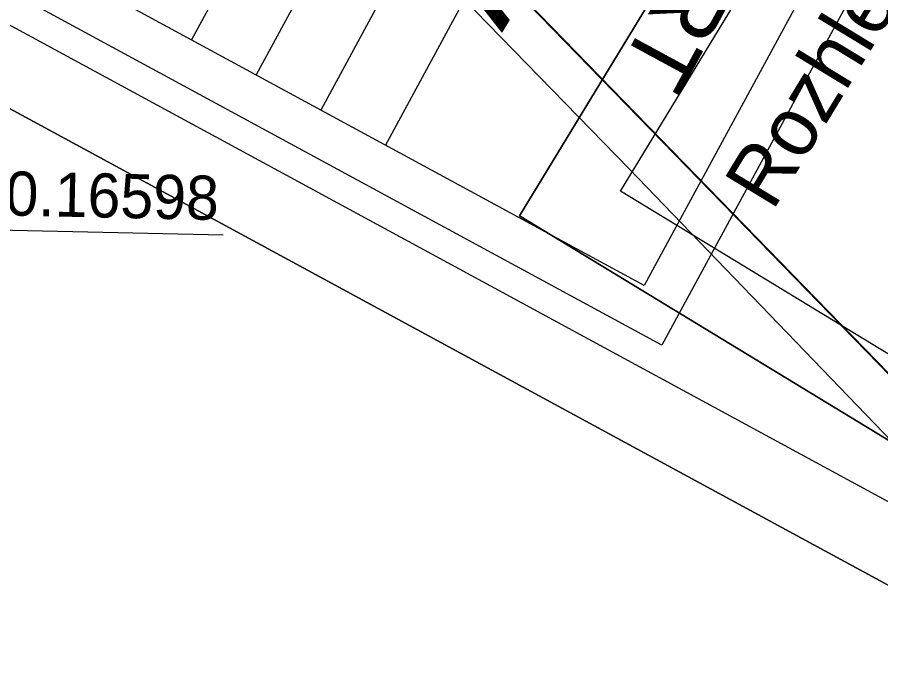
# Model space of a CAD drawing. Extents: x -555887 to -552101, y -1100251 to -1096546.
# Drawn here: x -554183.3 to -554124.6, y -1097444.9 to -1097401.2 of the extents above; entities that cross this region are included whole.
import ezdxf

# ---------------------------------------------------------------- set-up
doc = ezdxf.new("R2010")
doc.units = 0
for name, color, linetype in [('ROZHLED_ram_legenda_1', 7, 'Continuous'), ('ROZHLED_ram_legenda_2', 7, 'Continuous'), ('ZSST', 7, 'Continuous'), ('zájem', 7, 'Continuous')]:
    doc.layers.add(name, color=color, linetype=linetype)

msp = doc.modelspace()

# ---------------------------------------------------------------- linework, layer by layer
msp.add_line((-554190.351, -1097415.564), (-554169.264, -1097416.034))
at = {"layer": 'ROZHLED_ram_legenda_1'}
for p, q in [((-554072.39, -1097251.723), (-554158.243, -1097409.929)), ((-554142.809, -1097350.039), (-554171.427, -1097402.774)), ((-554142.809, -1097350.039), (-554171.427, -1097402.774)), ((-554138.415, -1097352.424), (-554167.032, -1097405.159)), ((-554138.415, -1097352.424), (-554167.032, -1097405.159)), ((-554134.02, -1097354.809), (-554162.638, -1097407.544))]:
    msp.add_line(p, q, dxfattribs=at)
for points in [[(-554022.385, -1097495.033), (-554206.959, -1097394.87), (-554065.3, -1097133.83), (-553880.726, -1097233.993)], [(-554022.385, -1097495.033), (-554206.959, -1097394.87), (-554065.3, -1097133.83), (-553880.726, -1097233.993)], [(-554050.744, -1097260.056), (-554139.459, -1097423.536), (-554197.468, -1097392.056), (-554108.752, -1097228.576)], [(-554054.811, -1097261.262), (-554140.665, -1097419.468), (-554193.4, -1097390.85), (-554107.547, -1097232.644)]]:
    msp.add_lwpolyline(points, close=True, dxfattribs=at)
for points in [[(-553880.726, -1097233.993), (-554065.3, -1097133.83), (-554206.959, -1097394.87), (-554022.385, -1097495.033), (-553880.726, -1097233.993)], [(-554200.18, -1097392.86), (-554063.29, -1097140.609), (-553887.506, -1097236.003), (-554024.395, -1097488.253), (-554200.18, -1097392.86)], [(-554200.18, -1097392.86), (-554063.29, -1097140.609), (-553887.506, -1097236.003), (-554024.395, -1097488.253), (-554200.18, -1097392.86)]]:
    msp.add_lwpolyline(points, dxfattribs=at)
at = {"layer": 'ROZHLED_ram_legenda_2'}
msp.add_lwpolyline([(-553994.764, -1097161.002), (-553815.355, -1097270.146), (-553969.717, -1097523.882), (-554149.126, -1097414.737)], close=True, dxfattribs=at)
msp.add_lwpolyline([(-553994.764, -1097161.002), (-553815.355, -1097270.146), (-553969.717, -1097523.882), (-554149.126, -1097414.737)], close=True, dxfattribs=at)
for points in [[(-554149.126, -1097414.737), (-553969.717, -1097523.882), (-553815.355, -1097270.146), (-553994.764, -1097161.002), (-554149.126, -1097414.737)], [(-553822.226, -1097271.819), (-553971.39, -1097517.011), (-554142.255, -1097413.064), (-553993.091, -1097167.872), (-553822.226, -1097271.819)], [(-553822.226, -1097271.819), (-553971.39, -1097517.011), (-554142.255, -1097413.064), (-553993.091, -1097167.872), (-553822.226, -1097271.819)]]:
    msp.add_lwpolyline(points, dxfattribs=at)
at = {"layer": 'ZSST'}
for points in [[(-554117.81, -1097427.84), (-554119.83, -1097429.82), (-554140.19, -1097408.9), (-554161.14, -1097387.36), (-554175.74, -1097372.24), (-554190.38, -1097357.31), (-554200.95, -1097346.43), (-554215.61, -1097331.39), (-554245.44, -1097300.74)], [(-554072.33, -1097496.83), (-554076.54, -1097485.59), (-554080.65, -1097478.08), (-554088.28, -1097468.5), (-554101, -1097454.52), (-554122, -1097431.97), (-554141.67, -1097411.55), (-554163.48, -1097389.15), (-554191.76, -1097360.44), (-554202.09, -1097349.96), (-554204.87, -1097352.16)]]:
    msp.add_lwpolyline(points, dxfattribs=at)
at = {"layer": 'zájem'}
for points in [[(-554209.05, -1097338.04), (-554121.59, -1097427.95), (-554119.85, -1097429.74), (-554117.62, -1097427.68), (-554074.61, -1097473), (-554067.74, -1097480.24), (-554074.25, -1097435.16), (-554074.7, -1097411.2), (-554072.86, -1097396.87), (-554069.61, -1097384.37), (-554062.54, -1097368.79), (-554059.66, -1097363.67), (-554044.87, -1097337.64), (-554055.91, -1097333.12), (-554068.1, -1097310.12), (-554076.3, -1097297.37), (-554083.64, -1097283.44), (-554094.93, -1097256.14), (-554100.02, -1097244.94), (-554114.01, -1097204.34), (-554130.46, -1097180.06), (-554159.17, -1097101.34)], [(-554159.17, -1097101.34), (-554130.46, -1097180.06), (-554114.01, -1097204.34), (-554100.02, -1097244.94), (-554094.93, -1097256.14), (-554083.64, -1097283.44), (-554076.3, -1097297.37), (-554068.1, -1097310.12), (-554055.91, -1097333.12), (-554044.87, -1097337.64), (-554059.66, -1097363.67), (-554062.54, -1097368.79), (-554069.61, -1097384.37), (-554072.86, -1097396.87), (-554074.7, -1097411.2), (-554074.25, -1097435.16), (-554067.74, -1097480.24), (-554074.61, -1097473), (-554117.62, -1097427.68), (-554119.85, -1097429.74), (-554121.59, -1097427.95), (-554209.05, -1097338.04)]]:
    msp.add_lwpolyline(points, dxfattribs=at)

# ---------------------------------------------------------------- texts
msp.add_text('TK 0.16598', height=3, rotation=358.72348).set_placement((-554190.329, -1097414.565))
at = {"layer": 'ROZHLED_ram_legenda_1'}
msp.add_text('GEOCART', height=4.5, rotation=241.51269, dxfattribs=at).set_placement((-554128.101, -1097378.366))
at = {"layer": 'ROZHLED_ram_legenda_2'}
for s, height, p in [('Rozhledové poměry - napojení DC4 na  silnici II/446', 4, (-554131.926, -1097414.479)), ('A4 M 1:1 000', 8, (-554150.329, -1097402.324))]:
    msp.add_text(s, height=height, rotation=58.6856, dxfattribs=at).set_placement(p)

doc.saveas('drawing.dxf')
